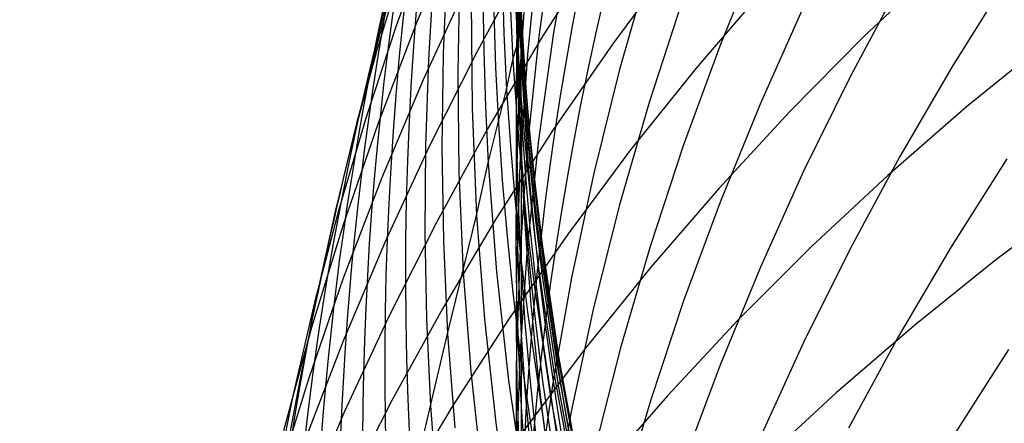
# Model space of a CAD drawing. Extents: x -383 to 1849, y -1185 to -529.
# Tile 820 of 870: x 1814.87 to 1819.11, y -930.58 to -928.85. Entities that reach past the tile are written whole.
import ezdxf

# ---------------------------------------------------------------- set-up
doc = ezdxf.new("R2010")
doc.units = 0
doc.layers.add('PREDEFINITO', color=7, linetype='CONTINUOUS')

msp = doc.modelspace()

# ---------------------------------------------------------------- linework, layer by layer
at = {"layer": 'PREDEFINITO'}
for p, q in [((1816.755719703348, -928.4326044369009, 542.0666885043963), (1816.5761920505, -928.859926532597, 542.2302144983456)), ((1817.247637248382, -928.439828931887, 598.4000083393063), (1817.166789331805, -928.9016687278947, 598.2591778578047)), ((1816.629814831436, -928.4830605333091, 543.9868468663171), (1816.489026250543, -928.873133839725, 544.1251671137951)), ((1817.021985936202, -928.4794802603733, 589.2307902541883), (1817.006806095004, -928.9576705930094, 589.1366435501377)), ((1817.166945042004, -928.4635706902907, 596.5264198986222), (1817.102143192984, -928.9299597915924, 596.3943437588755)), ((1817.102641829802, -928.5264382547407, 594.662315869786), (1817.054075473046, -928.9966617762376, 594.539263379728)), ((1817.359924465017, -928.5421444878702, 536.191504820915), (1817.11414176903, -928.9272474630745, 536.375062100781)), ((1818.055319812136, -928.5353757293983, 608.0619065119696), (1817.883214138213, -928.9599776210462, 607.8834538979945)), ((1817.058797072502, -928.5773579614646, 538.2199621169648), (1816.838736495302, -928.9804771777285, 538.3983165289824)), ((1817.692140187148, -928.5849214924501, 534.1545430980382), (1817.421841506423, -928.9495776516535, 534.3416280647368)), ((1816.708807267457, -928.5916335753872, 560.0535444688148), (1816.691489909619, -928.9937302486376, 560.11117079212)), ((1817.01445334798, -928.6226494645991, 575.1764820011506), (1817.026391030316, -928.8658139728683, 575.1716220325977)), ((1817.014682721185, -928.6034073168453, 576.8783127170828), (1817.026637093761, -928.8463451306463, 576.8675641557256)), ((1817.052809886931, -928.6179267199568, 592.8103064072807), (1817.020988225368, -929.0913630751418, 592.6965841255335)), ((1817.578826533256, -928.6172178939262, 604.0741442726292), (1817.451696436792, -929.0608945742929, 603.9088933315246)), ((1818.831795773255, -928.61002440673, 529.8769197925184), (1818.50281808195, -928.9204200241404, 530.0640880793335)), ((1816.506392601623, -928.6421714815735, 545.9099641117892), (1816.404188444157, -928.9832890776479, 546.021549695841)), ((1816.651152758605, -928.6447970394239, 558.3484811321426), (1816.627918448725, -929.0173860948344, 558.4096756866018)), ((1816.763267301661, -928.6407366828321, 561.7627403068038), (1816.754505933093, -929.0724980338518, 561.815688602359)), ((1816.945522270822, -928.6604726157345, 568.4915121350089), (1816.952989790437, -928.9037428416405, 568.5019015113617)), ((1817.012048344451, -928.6587162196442, 573.4850663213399), (1817.023794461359, -928.9019132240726, 573.4813823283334)), ((1819.1277628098, -928.6596111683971, 614.1891229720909), (1818.886514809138, -929.0442655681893, 613.9983723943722)), ((1816.798342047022, -928.686072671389, 540.2342877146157), (1816.605053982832, -929.1051250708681, 540.4062770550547)), ((1816.999940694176, -928.7053537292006, 571.8243731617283), (1817.01181131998, -928.9485321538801, 571.8250996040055)), ((1818.074863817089, -928.7116560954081, 532.1115252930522), (1817.780670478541, -929.0549234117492, 532.3011510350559)), ((1818.659212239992, -928.6905415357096, 612.0778933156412), (1818.444847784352, -929.0920132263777, 611.8892236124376)), ((1816.862565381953, -928.7360168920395, 565.147213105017), (1816.865980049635, -928.9786597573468, 565.1671503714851)), ((1817.005552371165, -928.7216744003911, 585.6175333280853), (1817.008777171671, -928.9625768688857, 585.5807986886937)), ((1817.015877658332, -928.7424328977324, 580.2815475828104), (1817.027645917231, -928.984564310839, 580.2582568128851)), ((1816.812467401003, -928.7681699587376, 563.4685524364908), (1816.816316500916, -929.2288933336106, 563.5155814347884)), ((1816.98012180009, -928.7756493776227, 570.1622889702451), (1816.992015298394, -929.0189170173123, 570.1679333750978)), ((1817.021693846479, -928.7735333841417, 590.9659402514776), (1817.006561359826, -929.249747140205, 590.861923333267)), ((1817.008693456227, -928.7786003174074, 583.8349290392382), (1817.016241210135, -929.020033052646, 583.8029347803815)), ((1817.72083919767, -928.7665034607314, 605.9768778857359), (1817.578625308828, -929.203046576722, 605.8040655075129)), ((1818.242890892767, -928.7937565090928, 609.974310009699), (1818.056487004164, -929.2102105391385, 609.7892193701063)), ((1816.909866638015, -928.8098277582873, 566.8284765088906), (1816.9174981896, -929.0527197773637, 566.8436035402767)), ((1816.489026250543, -928.873133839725, 544.1251671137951), (1816.359885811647, -929.2667993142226, 544.2638688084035)), ((1816.5761920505, -928.859926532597, 542.2302144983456), (1816.41104644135, -929.2924663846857, 542.3945118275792)), ((1817.011811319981, -928.9485321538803, 571.8250996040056), (1817.026391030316, -928.8658139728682, 575.1716220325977)), ((1817.026391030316, -928.8658139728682, 575.1716220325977), (1817.026637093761, -928.8463451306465, 576.8675641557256)), ((1817.026391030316, -928.8658139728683, 575.1716220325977), (1817.042696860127, -929.1087327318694, 575.1668365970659)), ((1817.026637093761, -928.8463451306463, 576.8675641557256), (1817.042958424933, -929.0890393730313, 576.8569000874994)), ((1817.026637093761, -928.8463451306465, 576.8675641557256), (1817.026886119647, -928.8642003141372, 577.7058186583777)), ((1817.026886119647, -928.8642003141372, 577.7058186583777), (1817.027645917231, -928.9845643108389, 580.2582568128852)), ((1816.952989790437, -928.9037428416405, 568.5019015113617), (1816.964813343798, -929.1468081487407, 568.5122763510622)), ((1817.023794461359, -928.9019132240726, 573.4813823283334), (1817.039915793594, -929.1448470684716, 573.4777582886)), ((1817.166789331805, -928.9016687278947, 598.2591778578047), (1817.102004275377, -929.3653996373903, 598.1180600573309)), ((1818.50281808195, -928.9204200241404, 530.0640880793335), (1818.185410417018, -929.2411625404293, 530.2550996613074)), ((1817.11414176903, -928.9272474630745, 536.375062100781), (1816.88154572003, -929.3197568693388, 536.5605407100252)), ((1816.992015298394, -929.0189170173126, 570.1679333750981), (1817.011811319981, -928.9485321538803, 571.8250996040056)), ((1817.006806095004, -928.9576705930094, 589.1366435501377), (1817.005595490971, -929.1967888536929, 589.089674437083)), ((1817.008777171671, -928.9625768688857, 585.5807986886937), (1817.016335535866, -929.2033539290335, 585.544157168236)), ((1817.01181131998, -928.9485321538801, 571.8250996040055), (1817.02805252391, -929.1914511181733, 571.8258610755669)), ((1817.102143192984, -928.9299597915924, 596.3943437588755), (1817.053649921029, -929.3977681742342, 596.2621529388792)), ((1817.421841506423, -928.9495776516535, 534.3416280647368), (1817.164297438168, -929.3224893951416, 534.5311503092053)), ((1817.883214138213, -928.9599776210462, 607.8834538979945), (1817.725701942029, -929.389187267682, 607.7033655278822)), ((1819.296396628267, -928.9373437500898, 527.8399149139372), (1818.945858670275, -929.221697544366, 528.0255424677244)), ((1816.404188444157, -928.9832890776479, 546.021549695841), (1816.310730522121, -929.3266216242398, 546.1332598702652)), ((1816.838736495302, -928.9804771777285, 538.3983165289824), (1816.632328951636, -929.3901275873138, 538.5781066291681)), ((1816.691489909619, -928.9937302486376, 560.11117079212), (1816.685933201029, -929.3960008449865, 560.1685318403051)), ((1816.865980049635, -928.9786597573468, 565.1671503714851), (1816.873713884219, -929.2211786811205, 565.1870321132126)), ((1817.054075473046, -928.9966617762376, 594.539263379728), (1817.022069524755, -929.4678374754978, 594.416250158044)), ((1817.027645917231, -928.9845643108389, 580.2582568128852), (1817.026458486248, -929.0968360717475, 582.0370688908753)), ((1817.027645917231, -928.984564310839, 580.2582568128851), (1817.043788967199, -929.226439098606, 580.2350650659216)), ((1816.627918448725, -929.0173860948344, 558.4096756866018), (1816.614770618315, -929.3903091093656, 558.4706275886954)), ((1816.964813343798, -929.1468081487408, 568.5122763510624), (1816.992015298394, -929.0189170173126, 570.1679333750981)), ((1816.992015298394, -929.0189170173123, 570.1679333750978), (1817.008293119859, -929.2619365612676, 570.1735877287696)), ((1817.016241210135, -929.020033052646, 583.8029347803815), (1817.028152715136, -929.2612770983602, 583.7710392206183)), ((1818.886514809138, -929.0442655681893, 613.9983723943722), (1818.658602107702, -929.4356035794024, 613.8046355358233)), ((1816.754505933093, -929.0724980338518, 561.815688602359), (1816.759366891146, -929.5041260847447, 561.8683457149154)), ((1816.9174981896, -929.0527197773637, 566.8436035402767), (1816.929479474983, -929.2954127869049, 566.8586921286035)), ((1817.020988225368, -929.0913630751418, 592.6965841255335), (1817.006001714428, -929.5653265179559, 592.5830288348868)), ((1817.042958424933, -929.0890393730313, 576.8569000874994), (1817.063620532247, -929.3314320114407, 576.8463226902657)), ((1817.451696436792, -929.0608945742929, 603.9088933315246), (1817.339899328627, -929.507869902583, 603.7427063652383)), ((1817.780670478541, -929.0549234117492, 532.3011510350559), (1817.498759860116, -929.4072680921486, 532.4937699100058)), ((1818.444847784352, -929.0920132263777, 611.8892236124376), (1818.244314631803, -929.4993338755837, 611.6981195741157)), ((1816.605053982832, -929.1051250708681, 540.4062770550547), (1816.425894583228, -929.52981780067, 540.5792560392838)), ((1817.026458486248, -929.0968360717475, 582.0370688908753), (1817.028258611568, -929.443944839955, 585.5076185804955)), ((1817.042696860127, -929.1087327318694, 575.1668365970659), (1817.063344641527, -929.3513476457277, 575.1621264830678)), ((1816.885797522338, -929.4635127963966, 565.2068530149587), (1816.964813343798, -929.1468081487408, 568.5122763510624)), ((1816.964813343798, -929.1468081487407, 568.5122763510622), (1816.981012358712, -929.3896076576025, 568.522634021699)), ((1817.039915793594, -929.1448470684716, 573.4777582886), (1817.06038610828, -929.3874599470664, 573.4741947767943)), ((1816.873713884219, -929.2211786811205, 565.1870321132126), (1816.885797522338, -929.4635127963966, 565.2068530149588)), ((1817.005595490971, -929.1967888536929, 589.089674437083), (1817.008679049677, -929.4358420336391, 589.0427913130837)), ((1817.016335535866, -929.2033539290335, 585.544157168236), (1817.028258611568, -929.4439448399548, 585.5076185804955)), ((1817.02805252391, -929.1914511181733, 571.8258610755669), (1817.048638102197, -929.4340527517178, 571.8266572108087)), ((1817.578625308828, -929.203046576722, 605.8040655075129), (1817.451499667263, -929.643325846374, 605.6300692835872)), ((1818.056487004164, -929.2102105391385, 609.7892193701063), (1817.88441901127, -929.6316665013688, 609.6022092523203)), ((1818.945858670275, -929.221697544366, 528.0255424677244), (1818.606471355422, -929.5171548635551, 528.2156345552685)), ((1816.816316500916, -929.2288933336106, 563.5155814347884), (1816.835787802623, -929.6891012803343, 563.5623170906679)), ((1817.006561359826, -929.249747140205, 590.861923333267), (1817.005374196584, -929.4878775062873, 590.810018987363)), ((1817.008293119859, -929.2619365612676, 570.1735877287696), (1817.028928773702, -929.5046498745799, 570.1792505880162)), ((1817.028152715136, -929.2612770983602, 583.7710392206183), (1817.044447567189, -929.5022722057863, 583.7392506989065)), ((1817.043788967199, -929.226439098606, 580.2350650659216), (1817.064280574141, -929.4679997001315, 580.2119774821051)), ((1818.185410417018, -929.2411625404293, 530.2550996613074), (1817.879807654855, -929.5718143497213, 530.4497148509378)), ((1816.359885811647, -929.2667993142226, 544.2638688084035), (1816.242560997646, -929.6637297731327, 544.4028324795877)), ((1816.41104644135, -929.2924663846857, 542.3945118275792), (1816.260522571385, -929.7297657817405, 542.5594017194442)), ((1816.929479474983, -929.2954127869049, 566.8586921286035), (1816.945829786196, -929.5378461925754, 566.8737383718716)), ((1816.310730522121, -929.3266216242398, 546.1332598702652), (1816.22612448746, -929.6719642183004, 546.2450247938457)), ((1816.88154572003, -929.3197568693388, 536.5605407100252), (1816.662374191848, -929.7192214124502, 536.7477299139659)), ((1817.164297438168, -929.3224893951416, 534.5311503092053), (1816.919741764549, -929.703213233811, 534.7228915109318)), ((1817.063620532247, -929.3314320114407, 576.8463226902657), (1817.088585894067, -929.5734656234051, 576.8358339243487)), ((1816.632328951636, -929.3901275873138, 538.5781066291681), (1816.439813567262, -929.8058534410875, 538.7591316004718)), ((1816.614770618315, -929.3903091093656, 558.4706275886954), (1816.61182276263, -929.7633409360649, 558.5312969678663)), ((1816.981012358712, -929.3896076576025, 568.522634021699), (1817.00156056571, -929.6320836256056, 568.5329720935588)), ((1817.102004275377, -929.3653996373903, 598.1180600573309), (1817.053528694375, -929.8305499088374, 597.976801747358)), ((1817.06038610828, -929.3874599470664, 573.4741947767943), (1817.085167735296, -929.6296948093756, 573.4706922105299)), ((1817.063344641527, -929.3513476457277, 575.1621264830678), (1817.088296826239, -929.5936012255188, 575.1574922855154)), ((1817.725701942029, -929.389187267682, 607.7033655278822), (1817.583032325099, -929.8225537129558, 607.5218321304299)), ((1816.685933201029, -929.3960008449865, 560.1685318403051), (1816.692278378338, -929.7981644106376, 560.2255842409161)), ((1817.053649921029, -929.3977681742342, 596.2621529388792), (1817.021711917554, -929.8665212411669, 596.1299849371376)), ((1817.498759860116, -929.4072680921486, 532.4937699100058), (1817.229365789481, -929.7682514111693, 532.6891539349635)), ((1816.835787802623, -929.6891012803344, 563.5623170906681), (1816.885797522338, -929.4635127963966, 565.2068530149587)), ((1816.885797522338, -929.4635127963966, 565.2068530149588), (1816.921624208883, -929.9323361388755, 565.2450682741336)), ((1817.022069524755, -929.4678374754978, 594.416250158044), (1817.006872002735, -929.939489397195, 594.293404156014)), ((1817.008679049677, -929.4358420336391, 589.0427913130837), (1817.016087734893, -929.6747697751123, 588.9960065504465)), ((1817.028258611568, -929.443944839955, 585.5076185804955), (1817.027174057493, -929.6485326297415, 587.2378671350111)), ((1817.028258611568, -929.4439448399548, 585.5076185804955), (1817.044566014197, -929.6842895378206, 585.4711924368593)), ((1817.048638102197, -929.4340527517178, 571.8266572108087), (1817.073530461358, -929.6762798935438, 571.8274875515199)), ((1817.064280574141, -929.4679997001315, 580.2119774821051), (1817.089083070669, -929.7091893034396, 580.1889989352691)), ((1818.658602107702, -929.4356035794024, 613.8046355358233), (1818.44427255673, -929.8331835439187, 613.6081307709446)), ((1819.120115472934, -929.4450910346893, 615.9168232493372), (1818.879226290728, -929.825240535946, 615.7188405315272)), ((1816.759366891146, -929.5041260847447, 561.8683457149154), (1816.778025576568, -929.9352731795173, 561.9206655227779)), ((1817.005374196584, -929.4878775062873, 590.810018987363), (1817.00848090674, -929.7259432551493, 590.758202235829)), ((1817.028928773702, -929.5046498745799, 570.1792505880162), (1817.053884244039, -929.7469994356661, 570.184920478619)), ((1817.044447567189, -929.5022722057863, 583.7392506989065), (1817.065099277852, -929.7429608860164, 583.707576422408)), ((1817.339899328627, -929.507869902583, 603.7427063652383), (1817.243682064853, -929.9576872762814, 603.5757555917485)), ((1818.244314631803, -929.4993338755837, 611.6981195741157), (1818.057860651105, -929.9120570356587, 611.5047911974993)), ((1818.606471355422, -929.5171548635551, 528.2156345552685), (1818.278467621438, -929.8232867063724, 528.4099443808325)), ((1816.425894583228, -929.52981780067, 540.5792560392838), (1816.261103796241, -929.9596922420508, 540.7530340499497)), ((1816.945829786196, -929.5378461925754, 566.8737383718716), (1816.96652292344, -929.7799622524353, 566.8887388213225)), ((1817.006001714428, -929.5653265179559, 592.5830288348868), (1817.004899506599, -929.8023573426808, 592.5263506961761)), ((1817.088296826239, -929.5936012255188, 575.1574922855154), (1817.117515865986, -929.8354359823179, 575.1529345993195)), ((1817.088585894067, -929.5734656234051, 576.8358339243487), (1817.117816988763, -929.8150827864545, 576.8254357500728)), ((1817.879807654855, -929.5718143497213, 530.4497148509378), (1817.58624467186, -929.9119378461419, 530.6476939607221)), ((1817.00156056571, -929.6320836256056, 568.5329720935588), (1817.026420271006, -929.874179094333, 568.5432881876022)), ((1817.085167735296, -929.6296948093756, 573.4706922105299), (1817.114223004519, -929.8714946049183, 573.4672510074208)), ((1817.451499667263, -929.643325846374, 605.6300692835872), (1817.339709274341, -930.0868885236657, 605.4550703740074)), ((1817.88441901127, -929.6316665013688, 609.6022092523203), (1817.726933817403, -930.05767342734, 609.4134808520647)), ((1819.432951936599, -929.6117787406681, 525.992210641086), (1819.072326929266, -929.8809764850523, 526.1799924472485)), ((1816.242560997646, -929.6637297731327, 544.4028324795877), (1816.13721929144, -930.0635980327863, 544.5419386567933)), ((1816.22612448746, -929.6719642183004, 546.2450247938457), (1816.150475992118, -930.0191119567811, 546.3567746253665)), ((1817.016087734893, -929.6747697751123, 588.9960065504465), (1817.027852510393, -929.9135117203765, 588.9493325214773)), ((1817.027174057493, -929.6485326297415, 587.2378671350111), (1817.027852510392, -929.9135117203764, 588.9493325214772)), ((1817.044566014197, -929.6842895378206, 585.4711924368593), (1817.065231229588, -929.9243306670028, 585.4348870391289)), ((1817.073530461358, -929.6762798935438, 571.8274875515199), (1817.102692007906, -929.918075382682, 571.8283516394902)), ((1816.260522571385, -929.7297657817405, 542.5594017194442), (1816.124860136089, -930.1713665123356, 542.7247054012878)), ((1816.662374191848, -929.7192214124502, 536.7477299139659), (1816.456865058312, -930.1251897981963, 536.9364189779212)), ((1816.919741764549, -929.703213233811, 534.7228915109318), (1816.688408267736, -930.0913056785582, 534.916633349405)), ((1816.710666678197, -930.199939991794, 560.2822846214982), (1816.835787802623, -929.6891012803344, 563.5623170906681)), ((1816.835787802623, -929.6891012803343, 563.5623170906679), (1816.869919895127, -930.1366791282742, 563.6075360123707)), ((1817.00848090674, -929.7259432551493, 590.758202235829), (1817.015912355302, -929.9638841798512, 590.7064867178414)), ((1817.089083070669, -929.7091893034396, 580.1889989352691), (1817.118158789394, -929.9499510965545, 580.1661342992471)), ((1816.61182276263, -929.7633409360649, 558.5312969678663), (1816.619188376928, -930.1362564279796, 558.5916439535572)), ((1817.229365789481, -929.7682514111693, 532.6891539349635), (1816.972722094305, -930.137434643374, 532.8870751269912)), ((1817.053884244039, -929.7469994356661, 570.184920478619), (1817.083121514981, -929.9889277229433, 570.190595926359)), ((1817.065099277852, -929.7429608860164, 583.707576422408), (1817.090069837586, -929.9832863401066, 583.6760233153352)), ((1816.439813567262, -929.8058534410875, 538.7591316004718), (1816.261429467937, -930.2271989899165, 538.9411906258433)), ((1816.692278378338, -929.7981644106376, 560.2255842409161), (1816.710666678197, -930.1999399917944, 560.2822846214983)), ((1816.96652292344, -929.7799622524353, 566.8887388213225), (1816.991521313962, -930.021703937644, 566.9036901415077)), ((1817.004899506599, -929.8023573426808, 592.5263506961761), (1817.008099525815, -930.0393416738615, 592.4697585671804)), ((1817.117816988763, -929.8150827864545, 576.8254357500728), (1817.188926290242, -930.2968380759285, 576.8049190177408)), ((1817.053528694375, -929.8305499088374, 597.976801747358), (1817.021609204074, -930.2966477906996, 597.835549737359)), ((1817.117515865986, -929.8354359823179, 575.1529345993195), (1817.188604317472, -930.3176190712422, 575.1440511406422)), ((1817.583032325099, -929.8225537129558, 607.5218321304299), (1817.455454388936, -930.259626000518, 607.3390444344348)), ((1818.278467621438, -929.8232867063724, 528.4099443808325), (1817.962080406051, -930.139664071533, 528.6082251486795)), ((1818.44427255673, -929.8331835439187, 613.6081307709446), (1818.243774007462, -930.2365638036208, 613.409076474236)), ((1818.879226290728, -929.825240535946, 615.7188405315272), (1818.6516844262, -930.212014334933, 615.5177389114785)), ((1817.021711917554, -929.8665212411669, 596.1299849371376), (1817.006575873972, -930.3357443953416, 595.9979772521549)), ((1817.026420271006, -929.874179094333, 568.5432881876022), (1817.055553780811, -930.1158371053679, 568.55357992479)), ((1817.114223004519, -929.8714946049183, 573.4672510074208), (1817.1850037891, -930.3535607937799, 573.4605543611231)), ((1819.072326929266, -929.8809764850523, 526.1799924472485), (1818.722641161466, -930.1616110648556, 526.3726560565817)), ((1816.778025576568, -929.9352731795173, 561.9206655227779), (1816.810225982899, -930.3616010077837, 561.9721228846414)), ((1816.921624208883, -929.9323361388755, 565.2450682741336), (1816.973624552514, -930.3998201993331, 565.2830035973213)), ((1817.006872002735, -929.939489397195, 594.293404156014), (1817.00565390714, -930.1753452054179, 594.2320838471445)), ((1817.027852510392, -929.9135117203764, 588.9493325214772), (1817.027530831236, -930.5129331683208, 592.3568913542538)), ((1817.027852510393, -929.9135117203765, 588.9493325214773), (1817.043992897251, -930.1520082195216, 588.9027812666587)), ((1817.065231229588, -929.9243306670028, 585.4348870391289), (1817.090216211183, -930.1640115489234, 585.3987103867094)), ((1817.102692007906, -929.918075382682, 571.8283516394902), (1817.173672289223, -930.4001427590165, 571.8301792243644)), ((1817.58624467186, -929.9119378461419, 530.6476939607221), (1817.30495634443, -930.2610954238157, 530.8487973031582)), ((1818.057860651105, -929.9120570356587, 611.5047911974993), (1817.885733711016, -930.329736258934, 611.3094484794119)), ((1816.261103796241, -929.9596922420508, 540.7530340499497), (1816.110921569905, -930.3942897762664, 540.927420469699)), ((1817.015912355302, -929.9638841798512, 590.7064867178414), (1817.027699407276, -930.2016400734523, 590.6548860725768)), ((1817.090069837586, -929.9832863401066, 583.6760233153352), (1817.11932123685, -930.2231917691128, 583.6445983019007)), ((1817.118158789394, -929.9499510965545, 580.1661342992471), (1817.188979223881, -930.4299640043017, 580.1207662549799)), ((1817.243682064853, -929.9576872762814, 603.5757555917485), (1817.163291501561, -930.4098900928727, 603.4082132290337)), ((1816.991521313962, -930.021703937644, 566.9036901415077), (1817.020787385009, -930.2630142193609, 566.9185889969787)), ((1817.083121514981, -929.9889277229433, 570.190595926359), (1817.154289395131, -930.4712903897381, 570.2019575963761)), ((1816.13721929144, -930.0635980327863, 544.5419386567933), (1816.044028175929, -930.4660769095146, 544.6810678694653)), ((1817.008099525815, -930.0393416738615, 592.4697585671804), (1817.01563291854, -930.2762200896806, 592.4132672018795)), ((1817.726933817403, -930.05767342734, 609.4134808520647), (1817.584278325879, -930.4877803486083, 609.2232353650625)), ((1816.688408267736, -930.0913056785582, 534.916633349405), (1816.470530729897, -930.4863232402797, 535.1121575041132)), ((1817.339709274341, -930.0868885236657, 605.4550703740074), (1817.243501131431, -930.5332818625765, 605.2792499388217)), ((1816.456865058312, -930.1251897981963, 536.9364189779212), (1816.265256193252, -930.5372107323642, 537.1263971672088)), ((1816.619188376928, -930.1362564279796, 558.5916439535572), (1816.636980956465, -930.5088304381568, 558.651628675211)), ((1816.972722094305, -930.137434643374, 532.8870751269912), (1816.729062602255, -930.5143790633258, 533.087305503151)), ((1816.869919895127, -930.1366791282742, 563.6075360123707), (1816.918847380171, -930.5830064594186, 563.6523992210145)), ((1817.043992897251, -930.1520082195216, 588.9027812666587), (1817.064482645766, -930.3902024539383, 588.8563634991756)), ((1817.055553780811, -930.1158371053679, 568.55357992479), (1817.126491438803, -930.5976129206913, 568.5740808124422)), ((1817.962080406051, -930.139664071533, 528.6082251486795), (1817.657542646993, -930.4658579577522, 528.8102300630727)), ((1816.124860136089, -930.1713665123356, 542.7247054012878), (1816.004298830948, -930.6168103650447, 542.8902441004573)), ((1817.00565390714, -930.1753452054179, 594.2320838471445), (1817.00873092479, -930.4111415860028, 594.1708533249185)), ((1817.090216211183, -930.1640115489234, 585.3987103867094), (1817.119482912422, -930.403275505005, 585.3626704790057)), ((1818.722641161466, -930.1616110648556, 526.3726560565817), (1818.384126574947, -930.4532587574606, 526.5699455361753)), ((1816.261429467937, -930.2271989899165, 538.9411906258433), (1816.097415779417, -930.6537084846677, 539.124082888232)), ((1816.636980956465, -930.5088304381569, 558.651628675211), (1816.710666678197, -930.199939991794, 560.2822846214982)), ((1816.710666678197, -930.1999399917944, 560.2822846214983), (1816.741522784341, -930.6047282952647, 560.3391063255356)), ((1817.027699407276, -930.2016400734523, 590.6548860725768), (1817.04386150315, -930.439151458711, 590.6034135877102)), ((1817.11932123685, -930.2231917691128, 583.6445983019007), (1817.190514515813, -930.7015153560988, 583.5821602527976)), ((1818.243774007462, -930.2365638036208, 613.409076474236), (1818.057354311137, -930.6453027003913, 613.2076910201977)), ((1818.6516844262, -930.212014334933, 615.5177389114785), (1818.437735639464, -930.6049786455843, 615.3137439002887)), ((1817.01563291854, -930.2762200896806, 592.4132672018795), (1817.027530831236, -930.5129331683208, 592.3568913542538)), ((1817.020787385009, -930.2630142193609, 566.9185889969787), (1817.091972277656, -930.7441124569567, 566.9482159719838)), ((1817.30495634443, -930.2610954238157, 530.8487973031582), (1817.036177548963, -930.6188494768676, 531.0527851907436)), ((1817.455454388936, -930.259626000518, 607.3390444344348), (1817.343217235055, -930.6999531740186, 607.1551931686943)), ((1819.126158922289, -930.2667002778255, 617.6267795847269), (1818.884924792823, -930.6435594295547, 617.4210443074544)), ((1817.021609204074, -930.2966477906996, 597.835549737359), (1817.006492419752, -930.7632215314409, 597.6944508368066)), ((1817.188604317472, -930.3176190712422, 575.1440511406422), (1817.276309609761, -930.7974370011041, 575.1354808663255)), ((1817.188926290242, -930.2968380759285, 576.8049190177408), (1817.276648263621, -930.7762385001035, 576.7847881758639)), ((1816.810225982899, -930.3616010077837, 561.9721228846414), (1816.855932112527, -930.786802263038, 562.0231698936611)), ((1817.006575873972, -930.3357443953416, 595.9979772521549), (1817.005385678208, -930.5703839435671, 595.9320764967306)), ((1817.1850037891, -930.3535607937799, 573.4605543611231), (1817.272427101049, -930.8332021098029, 573.4541081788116)), ((1817.885733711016, -930.329736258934, 611.3094484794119), (1817.728181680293, -930.7519250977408, 611.1123014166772)), ((1816.110921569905, -930.3942897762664, 540.927420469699), (1815.97558785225, -930.8331517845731, 541.1022246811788)), ((1816.973624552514, -930.3998201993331, 565.2830035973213), (1817.041524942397, -930.8655481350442, 565.3206274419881)), ((1817.064482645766, -930.3902024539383, 588.8563634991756), (1817.089284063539, -930.628038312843, 588.810089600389)), ((1817.119482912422, -930.403275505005, 585.3626704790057), (1817.190709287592, -930.8803259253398, 585.2910328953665)), ((1817.173672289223, -930.4001427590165, 571.8301792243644), (1817.261278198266, -930.8797975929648, 571.8321362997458)), ((1817.00873092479, -930.4111415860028, 594.1708533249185), (1817.016134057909, -930.6468190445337, 594.1097285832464)), ((1817.04386150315, -930.439151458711, 590.6034135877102), (1817.064372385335, -930.6763617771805, 590.5520811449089)), ((1817.163291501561, -930.4098900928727, 603.4082132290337), (1817.098974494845, -930.8640217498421, 603.240251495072)), ((1817.188979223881, -930.4299640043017, 580.1207662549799), (1817.276440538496, -930.9075839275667, 580.0759123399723)), ((1816.044028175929, -930.4660769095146, 544.6810678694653), (1815.963155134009, -930.8708392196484, 544.820100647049)), ((1816.470530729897, -930.4863232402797, 535.1121575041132), (1816.266342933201, -930.8878224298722, 535.3092456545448)), ((1817.154289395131, -930.4712903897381, 570.2019575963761), (1817.242128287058, -930.9512777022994, 570.2133238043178)), ((1817.657542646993, -930.4658579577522, 528.8102300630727), (1817.365087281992, -930.8014393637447, 529.0157123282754)), ((1817.584278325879, -930.4877803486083, 609.2232353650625), (1817.456699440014, -930.9215362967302, 609.031673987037)), ((1818.384126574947, -930.4532587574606, 526.5699455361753), (1818.057015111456, -930.75549584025, 526.7716049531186)), ((1816.729062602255, -930.5143790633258, 533.087305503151), (1816.498621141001, -930.8986459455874, 533.2896170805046)), ((1816.556791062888, -930.8527572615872, 557.0283937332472), (1816.636980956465, -930.5088304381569, 558.651628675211)), ((1816.636980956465, -930.5088304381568, 558.651628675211), (1816.665896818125, -930.8877533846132, 558.712317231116)), ((1817.027530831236, -930.5129331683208, 592.3568913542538), (1817.043812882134, -930.7494220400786, 592.3006454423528)), ((1817.027530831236, -930.5129331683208, 592.3568913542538), (1817.027894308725, -930.8823180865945, 594.0487256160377)), ((1817.243501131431, -930.5332818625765, 605.2792499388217), (1817.163122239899, -930.9820531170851, 605.1027891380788)), ((1816.265256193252, -930.5372107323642, 537.1263971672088), (1816.087785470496, -930.9548329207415, 537.317453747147)), ((1817.005385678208, -930.5703839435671, 595.9320764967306), (1817.008488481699, -930.8049630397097, 595.8662673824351)), ((1816.918847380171, -930.5830064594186, 563.6523992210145), (1816.982331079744, -931.0277218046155, 563.6968735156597))]:
    msp.add_line(p, q, dxfattribs=at)
at = {"layer": 'PREDEFINITO', "extrusion": (-0.01680346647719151, -0.114563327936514, 0.9932738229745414)}
msp.add_arc((1947.266360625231, -580.7659228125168, 654.0302628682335), 14.9416585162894, 95.84327124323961, 275.2787165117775, dxfattribs=at)
at = {"layer": 'PREDEFINITO', "extrusion": (-0.01682422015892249, -0.171810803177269, 0.9849862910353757)}
msp.add_arc((1913.771170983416, -633.2235835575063, 707.5748562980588), 14.96078830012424, 82.65114577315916, 280.0999895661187, dxfattribs=at)
at = {"layer": 'PREDEFINITO', "extrusion": (-0.0169148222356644, -0.07459487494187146, 0.9970704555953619)}
msp.add_arc((1991.818707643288, -454.2157462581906, 615.4053433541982), 14.93819540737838, 107.3243062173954, 274.6342481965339, dxfattribs=at)
at = {"layer": 'PREDEFINITO', "extrusion": (-0.01683288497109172, -0.3075132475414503, 0.9513949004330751)}
msp.add_arc((1880.171093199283, -604.8759386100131, 826.0284236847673), 14.97897654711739, 55.8389829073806, 295.2730315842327, dxfattribs=at)
at = {"layer": 'PREDEFINITO', "extrusion": (-0.01680727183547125, -0.3261209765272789, 0.9451786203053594)}
msp.add_arc((1877.534512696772, -594.1837602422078, 841.425734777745), 14.97443206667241, 51.68409155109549, 297.6498818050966, dxfattribs=at)
at = {"layer": 'PREDEFINITO', "extrusion": (-0.7406434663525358, -0.285740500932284, 0.6081115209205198)}
msp.add_arc((1553.396917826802, 1289.040882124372, -747.3604103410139), 43.0524986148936, 203.2696995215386, 220.0258171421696, dxfattribs=at)
at = {"layer": 'PREDEFINITO', "extrusion": (0.03370463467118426, 0.1796916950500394, 0.9831454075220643)}
msp.add_arc((-1971.445822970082, 668.4891134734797, 441.5997810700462), 14.85648793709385, 330.6299803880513, 58.37375432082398, dxfattribs=at)
at = {"layer": 'PREDEFINITO', "extrusion": (0.03840575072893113, 0.1989779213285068, 0.9792511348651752)}
msp.add_arc((-1974.365504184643, 667.1937490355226, 428.357999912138), 14.78601798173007, 335.2946483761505, 55.29157586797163, dxfattribs=at)
at = {"layer": 'PREDEFINITO', "extrusion": (0.04277473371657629, 0.2181467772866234, 0.9749781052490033)}
msp.add_arc((-1975.931178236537, 670.0394165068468, 414.4094220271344), 14.70156824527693, 339.907095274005, 52.17370790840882, dxfattribs=at)
at = {"layer": 'PREDEFINITO', "extrusion": (0.04734977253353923, 0.2372233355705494, 0.9703005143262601)}
msp.add_arc((-1977.710806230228, 671.8327658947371, 400.695915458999), 14.60553444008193, 344.5124611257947, 49.01345259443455, dxfattribs=at)
at = {"layer": 'PREDEFINITO', "extrusion": (0.05205335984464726, 0.2562620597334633, 0.9652047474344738)}
msp.add_arc((-1979.463112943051, 673.4308243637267, 387.0195371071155), 14.49603111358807, 349.0891409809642, 45.76957883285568, dxfattribs=at)
at = {"layer": 'PREDEFINITO', "extrusion": (0.05652008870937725, 0.2751299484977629, 0.9597442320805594)}
msp.add_arc((-1980.547230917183, 676.9598787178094, 372.8693866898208), 14.38146304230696, 353.7140084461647, 42.48812222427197, dxfattribs=at)
at = {"layer": 'PREDEFINITO', "extrusion": (-0.3229599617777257, -0.3058996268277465, 0.8956127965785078)}
msp.add_arc((1945.598706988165, 864.4183557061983, 187.2755274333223), 25.22308769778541, 208.7764720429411, 218.3948536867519, dxfattribs=at)
at = {"layer": 'PREDEFINITO', "extrusion": (0.06081430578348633, 0.2938235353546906, 0.9539231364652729)}
msp.add_arc((-1981.164860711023, 681.5562206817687, 358.3687950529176), 14.21235711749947, 359.9840189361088, 36.6869872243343, dxfattribs=at)

doc.saveas('drawing.dxf')
